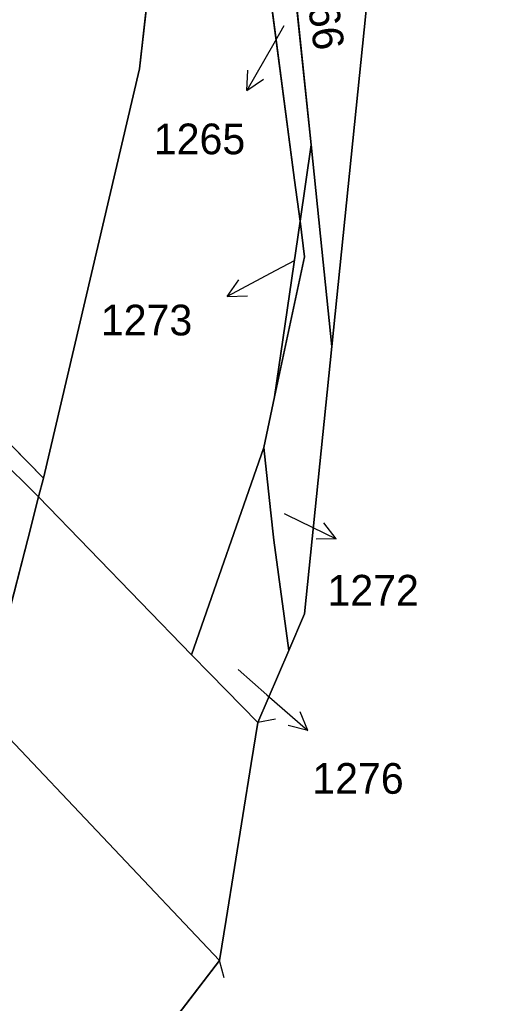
# Model space of a CAD drawing. Extents: x -689422 to -685210, y -987725 to -982160.
# Drawn here: x -686816 to -686789.9, y -986015.1 to -985960.6 of the extents above; entities that cross this region are included whole.
import ezdxf

# ---------------------------------------------------------------- set-up
doc = ezdxf.new("R2010")
doc.units = 0
for name, color, linetype in [('KN_Hranice_parcel', 7, 'Continuous'), ('KN_Hranice_parcel_vnitrni_kresba', 7, 'Continuous'), ('KN_Parcelni cisla', 7, 'Continuous'), ('KN_Parcelni cisla_sipky', 7, 'Continuous'), ('KN_Polygon parcely', 7, 'Continuous'), ('KN_POZEMKY_OSTATNI PLOCHA', 7, 'Continuous'), ('KN_POZEMKY_VODNI_PLOCHA', 7, 'Continuous'), ('KN_VYUZITI_07_vodni plocha_tok prirozeny', 7, 'Continuous'), ('KN_VYUZITI_16_ostatni plocha_silnice', 7, 'Continuous'), ('KN_VYUZITI_27_ostatni plocha_neplodna puda', 7, 'Continuous')]:
    doc.layers.add(name, color=color, linetype=linetype)

msp = doc.modelspace()

# ---------------------------------------------------------------- linework, layer by layer
at = {"layer": 'KN_Hranice_parcel'}
for p, q in [((-686802.45, -985957.08), (-686800.82, -985969.53)), ((-686799.91, -985967.57), (-686801.02, -985956.9)), ((-686800.52, -985971.8), (-686799.91, -985967.57)), ((-686800.82, -985969.53), (-686800.52, -985971.8)), ((-686801.93, -985981.52), (-686800.52, -985971.8)), ((-686802.53, -985984.32), (-686801.93, -985981.52)), ((-686801.14, -985995.56), (-686802.85, -985999.55))]:
    msp.add_line(p, q, dxfattribs=at)
for points in [[(-686814.71, -985986.02), (-686809.41, -985963.36), (-686808.73, -985957.51), (-686808.9, -985953.98), (-686810, -985948.55)], [(-686798.75, -985978.73), (-686796.87, -985960.3), (-686796.76, -985959.24)], [(-686832.91, -985967.52), (-686818.38, -985982.29), (-686814.71, -985986.02)], [(-686799.91, -985967.57), (-686799.39, -985972.63), (-686798.75, -985978.73)], [(-686800.52, -985971.8), (-686800.27, -985973.76), (-686801.93, -985981.52)], [(-686798.75, -985978.73), (-686800.27, -985993.53), (-686801.14, -985995.56)], [(-686802.85, -985999.55), (-686805.51, -985996.83), (-686806.53, -985995.8), (-686802.53, -985984.32)], [(-686802.53, -985984.32), (-686802.15, -985987.78), (-686801.96, -985989.45), (-686801.14, -985995.56)], [(-686814.71, -985986.02), (-686814.98, -985987.06), (-686815.58, -985989.4), (-686817.52, -985996.89), (-686818.04, -985998.92)], [(-686802.85, -985999.55), (-686803.22, -986001.82), (-686804.6, -986010.46), (-686804.97, -986012.73), (-686808.68, -986017.57), (-686804.7, -986037.91), (-686797.84, -986048.24), (-686789.88, -986055.13)]]:
    msp.add_lwpolyline(points, dxfattribs=at)
at = {"layer": 'KN_Hranice_parcel_vnitrni_kresba'}
for p, q in [((-686814.98, -985987.06), (-686818.98, -985983.1)), ((-686806.53, -985995.8), (-686814.98, -985987.06)), ((-686804.97, -986012.73), (-686818.04, -985998.92)), ((-686801.868, -985999.36), (-686802.849, -985999.55)), ((-686804.712, -986013.696), (-686804.97, -986012.731))]:
    msp.add_line(p, q, dxfattribs=at)
at = {"layer": 'KN_Parcelni cisla_sipky'}
for p, q in [((-686801.41, -985960.97), (-686801.97, -985961.95)), ((-686801.97, -985961.95), (-686803.47, -985964.549)), ((-686803.47, -985964.549), (-686803.403, -985963.431)), ((-686803.47, -985964.549), (-686802.536, -985963.932)), ((-686800.8, -985973.97), (-686801.9, -985974.55)), ((-686801.9, -985974.55), (-686804.55, -985975.959)), ((-686804.55, -985975.959), (-686803.901, -985975.047)), ((-686804.55, -985975.959), (-686803.43, -985975.931)), ((-686801.4, -985987.98), (-686801.21, -985988.07)), ((-686801.21, -985988.07), (-686798.513, -985989.386)), ((-686798.513, -985989.386), (-686799.193, -985988.496)), ((-686798.513, -985989.386), (-686799.632, -985989.397)), ((-686803.95, -985996.62), (-686802.35, -985998.02)), ((-686802.35, -985998.02), (-686800.085, -985999.989)), ((-686800.085, -985999.989), (-686800.512, -985998.954)), ((-686800.085, -985999.989), (-686801.169, -985999.71))]:
    msp.add_line(p, q, dxfattribs=at)
at = {"layer": 'KN_Polygon parcely'}
for points in [[(-686822.7, -985796.33), (-686824.21, -985881.7), (-686820.06, -985883.86), (-686821.42, -985886.81), (-686823.2, -985890.66), (-686827.09, -985892.92), (-686826.37, -985896.82), (-686829.93, -985897.35), (-686830.14, -985896.35), (-686832.59, -985911.58), (-686833.27, -985915.8), (-686826.31, -985932.38), (-686823.29, -985935.9), (-686810, -985948.55), (-686808.9, -985953.98), (-686808.73, -985957.51), (-686809.41, -985963.36), (-686814.71, -985986.02), (-686814.98, -985987.06), (-686815.58, -985989.4), (-686817.52, -985996.89), (-686818.04, -985998.92), (-686820.83, -986007.06), (-686816.48, -986038.05)], [(-686794.66, -985818.59), (-686799.28, -985839.17), (-686799.69, -985847.36), (-686801.34, -985880.62), (-686798.79, -985895.7), (-686797.82, -985901.4), (-686797.32, -985904.33), (-686795.89, -985912.82), (-686795.26, -985926.16), (-686795.39, -985930.58), (-686796.01, -985943.3), (-686796.44, -985951.14), (-686796.65, -985956.34), (-686796.76, -985959.24), (-686796.87, -985960.3), (-686798.75, -985978.73), (-686800.27, -985993.53), (-686801.14, -985995.56), (-686802.85, -985999.55), (-686803.22, -986001.82), (-686804.6, -986010.46), (-686804.97, -986012.73), (-686808.68, -986017.57)], [(-686808.68, -986017.57), (-686804.97, -986012.73), (-686804.6, -986010.46), (-686803.22, -986001.82), (-686802.85, -985999.55), (-686805.51, -985996.83), (-686806.53, -985995.8), (-686802.53, -985984.32), (-686801.93, -985981.52), (-686800.52, -985971.8), (-686800.82, -985969.53), (-686802.45, -985957.08), (-686803.62, -985948.09), (-686803.72, -985946.55), (-686804.07, -985943.77), (-686807.84, -985937.03), (-686810.57, -985934.03), (-686810.99, -985932.44), (-686811.53, -985930.35)]]:
    msp.add_lwpolyline(points, dxfattribs=at)
for points in [[(-686832.91, -985967.52), (-686818.38, -985982.29), (-686814.71, -985986.02), (-686809.41, -985963.36), (-686808.73, -985957.51), (-686808.9, -985953.98), (-686810, -985948.55), (-686823.29, -985935.9), (-686825.84, -985938.41), (-686826.44, -985939), (-686814.47, -985951.01), (-686821.18, -985957.77), (-686832.78, -985946.01), (-686841.11, -985953.9), (-686842.07, -985958.21)], [(-686801.02, -985956.9), (-686799.91, -985967.57), (-686799.39, -985972.63), (-686798.75, -985978.73), (-686796.87, -985960.3), (-686796.76, -985959.24), (-686796.65, -985956.34)], [(-686800.52, -985971.8), (-686799.91, -985967.57), (-686801.02, -985956.9), (-686802.45, -985957.08), (-686800.82, -985969.53)], [(-686841.27, -985975.75), (-686833.62, -985983.86), (-686822.6, -985994.48), (-686819.73, -985997.27), (-686818.04, -985998.92), (-686817.52, -985996.89), (-686815.58, -985989.4), (-686814.98, -985987.06), (-686814.71, -985986.02), (-686818.38, -985982.29), (-686832.91, -985967.52)], [(-686802.15, -985987.78), (-686801.96, -985989.45), (-686801.14, -985995.56), (-686800.27, -985993.53), (-686798.75, -985978.73), (-686799.39, -985972.63), (-686799.91, -985967.57), (-686800.52, -985971.8), (-686800.27, -985973.76), (-686801.93, -985981.52), (-686802.53, -985984.32)], [(-686800.52, -985971.8), (-686801.93, -985981.52), (-686800.27, -985973.76)], [(-686802.85, -985999.55), (-686801.14, -985995.56), (-686801.96, -985989.45), (-686802.15, -985987.78), (-686802.53, -985984.32), (-686806.53, -985995.8), (-686805.51, -985996.83)]]:
    msp.add_lwpolyline(points, close=True, dxfattribs=at)
at = {"layer": 'KN_POZEMKY_OSTATNI PLOCHA'}
for p, q in [((-686800.82, -985969.53), (-686802.45, -985957.08)), ((-686801.02, -985956.9), (-686799.91, -985967.57)), ((-686799.91, -985967.57), (-686801.02, -985956.9)), ((-686808.73, -985957.51), (-686809.41, -985963.36)), ((-686796.87, -985960.3), (-686798.75, -985978.73)), ((-686798.75, -985978.73), (-686796.87, -985960.3)), ((-686809.41, -985963.36), (-686814.71, -985986.02)), ((-686799.91, -985967.57), (-686800.52, -985971.8)), ((-686800.52, -985971.8), (-686799.91, -985967.57)), ((-686799.91, -985967.57), (-686799.39, -985972.63)), ((-686799.39, -985972.63), (-686799.91, -985967.57)), ((-686800.52, -985971.8), (-686800.82, -985969.53)), ((-686801.93, -985981.52), (-686800.52, -985971.8)), ((-686800.27, -985973.76), (-686800.52, -985971.8)), ((-686800.52, -985971.8), (-686800.27, -985973.76)), ((-686799.39, -985972.63), (-686798.75, -985978.73)), ((-686798.75, -985978.73), (-686799.39, -985972.63)), ((-686801.93, -985981.52), (-686800.27, -985973.76)), ((-686800.27, -985973.76), (-686801.93, -985981.52)), ((-686798.75, -985978.73), (-686800.27, -985993.53)), ((-686800.27, -985993.53), (-686798.75, -985978.73)), ((-686802.53, -985984.32), (-686801.93, -985981.52)), ((-686818.38, -985982.29), (-686814.71, -985986.02)), ((-686814.71, -985986.02), (-686818.38, -985982.29)), ((-686806.53, -985995.8), (-686802.53, -985984.32)), ((-686802.15, -985987.78), (-686802.53, -985984.32)), ((-686802.53, -985984.32), (-686802.15, -985987.78)), ((-686814.71, -985986.02), (-686814.98, -985987.06)), ((-686814.98, -985987.06), (-686815.58, -985989.4)), ((-686801.96, -985989.45), (-686802.15, -985987.78)), ((-686802.15, -985987.78), (-686801.96, -985989.45)), ((-686815.58, -985989.4), (-686817.52, -985996.89)), ((-686801.14, -985995.56), (-686801.96, -985989.45)), ((-686801.96, -985989.45), (-686801.14, -985995.56)), ((-686800.27, -985993.53), (-686801.14, -985995.56)), ((-686801.14, -985995.56), (-686800.27, -985993.53)), ((-686805.51, -985996.83), (-686806.53, -985995.8)), ((-686802.85, -985999.55), (-686801.14, -985995.56)), ((-686801.14, -985995.56), (-686802.85, -985999.55)), ((-686802.85, -985999.55), (-686805.51, -985996.83)), ((-686803.22, -986001.82), (-686802.85, -985999.55)), ((-686804.6, -986010.46), (-686803.22, -986001.82)), ((-686804.97, -986012.73), (-686804.6, -986010.46)), ((-686808.68, -986017.57), (-686804.97, -986012.73))]:
    msp.add_line(p, q, dxfattribs=at)
at = {"layer": 'KN_POZEMKY_VODNI_PLOCHA'}
for p, q in [((-686802.45, -985957.08), (-686800.82, -985969.53)), ((-686809.41, -985963.36), (-686808.73, -985957.51)), ((-686814.71, -985986.02), (-686809.41, -985963.36)), ((-686800.82, -985969.53), (-686800.52, -985971.8)), ((-686800.52, -985971.8), (-686801.93, -985981.52)), ((-686801.93, -985981.52), (-686802.53, -985984.32)), ((-686802.53, -985984.32), (-686806.53, -985995.8)), ((-686814.98, -985987.06), (-686814.71, -985986.02)), ((-686815.58, -985989.4), (-686814.98, -985987.06)), ((-686817.52, -985996.89), (-686815.58, -985989.4)), ((-686806.53, -985995.8), (-686805.51, -985996.83)), ((-686805.51, -985996.83), (-686802.85, -985999.55)), ((-686802.85, -985999.55), (-686803.22, -986001.82)), ((-686803.22, -986001.82), (-686804.6, -986010.46)), ((-686804.6, -986010.46), (-686804.97, -986012.73)), ((-686804.97, -986012.73), (-686808.68, -986017.57))]:
    msp.add_line(p, q, dxfattribs=at)
at = {"layer": 'KN_VYUZITI_07_vodni plocha_tok prirozeny'}
for p, q in [((-686802.45, -985957.08), (-686800.82, -985969.53)), ((-686809.41, -985963.36), (-686808.73, -985957.51)), ((-686814.71, -985986.02), (-686809.41, -985963.36)), ((-686800.82, -985969.53), (-686800.52, -985971.8)), ((-686800.52, -985971.8), (-686801.93, -985981.52)), ((-686801.93, -985981.52), (-686802.53, -985984.32)), ((-686802.53, -985984.32), (-686806.53, -985995.8)), ((-686814.98, -985987.06), (-686814.71, -985986.02)), ((-686815.58, -985989.4), (-686814.98, -985987.06)), ((-686817.52, -985996.89), (-686815.58, -985989.4)), ((-686806.53, -985995.8), (-686805.51, -985996.83)), ((-686805.51, -985996.83), (-686802.85, -985999.55)), ((-686802.85, -985999.55), (-686803.22, -986001.82)), ((-686803.22, -986001.82), (-686804.6, -986010.46)), ((-686804.6, -986010.46), (-686804.97, -986012.73)), ((-686804.97, -986012.73), (-686808.68, -986017.57))]:
    msp.add_line(p, q, dxfattribs=at)
at = {"layer": 'KN_VYUZITI_16_ostatni plocha_silnice'}
for p, q in [((-686799.91, -985967.57), (-686801.02, -985956.9)), ((-686796.87, -985960.3), (-686798.75, -985978.73)), ((-686798.75, -985978.73), (-686796.87, -985960.3)), ((-686800.52, -985971.8), (-686799.91, -985967.57)), ((-686799.91, -985967.57), (-686799.39, -985972.63)), ((-686799.39, -985972.63), (-686799.91, -985967.57)), ((-686801.93, -985981.52), (-686800.52, -985971.8)), ((-686800.27, -985973.76), (-686800.52, -985971.8)), ((-686800.52, -985971.8), (-686800.27, -985973.76)), ((-686799.39, -985972.63), (-686798.75, -985978.73)), ((-686798.75, -985978.73), (-686799.39, -985972.63)), ((-686801.93, -985981.52), (-686800.27, -985973.76)), ((-686800.27, -985973.76), (-686801.93, -985981.52)), ((-686798.75, -985978.73), (-686800.27, -985993.53)), ((-686800.27, -985993.53), (-686798.75, -985978.73)), ((-686802.53, -985984.32), (-686801.93, -985981.52)), ((-686818.38, -985982.29), (-686814.71, -985986.02)), ((-686806.53, -985995.8), (-686802.53, -985984.32)), ((-686802.15, -985987.78), (-686802.53, -985984.32)), ((-686802.53, -985984.32), (-686802.15, -985987.78)), ((-686814.71, -985986.02), (-686814.98, -985987.06)), ((-686814.98, -985987.06), (-686815.58, -985989.4)), ((-686801.96, -985989.45), (-686802.15, -985987.78)), ((-686802.15, -985987.78), (-686801.96, -985989.45)), ((-686815.58, -985989.4), (-686817.52, -985996.89)), ((-686801.14, -985995.56), (-686801.96, -985989.45)), ((-686801.96, -985989.45), (-686801.14, -985995.56)), ((-686800.27, -985993.53), (-686801.14, -985995.56)), ((-686801.14, -985995.56), (-686800.27, -985993.53)), ((-686805.51, -985996.83), (-686806.53, -985995.8)), ((-686802.85, -985999.55), (-686801.14, -985995.56)), ((-686801.14, -985995.56), (-686802.85, -985999.55)), ((-686802.85, -985999.55), (-686805.51, -985996.83)), ((-686803.22, -986001.82), (-686802.85, -985999.55)), ((-686804.6, -986010.46), (-686803.22, -986001.82)), ((-686804.97, -986012.73), (-686804.6, -986010.46)), ((-686808.68, -986017.57), (-686804.97, -986012.73))]:
    msp.add_line(p, q, dxfattribs=at)
at = {"layer": 'KN_VYUZITI_27_ostatni plocha_neplodna puda'}
for p, q in [((-686800.82, -985969.53), (-686802.45, -985957.08)), ((-686801.02, -985956.9), (-686799.91, -985967.57)), ((-686808.73, -985957.51), (-686809.41, -985963.36)), ((-686809.41, -985963.36), (-686814.71, -985986.02)), ((-686799.91, -985967.57), (-686800.52, -985971.8)), ((-686800.52, -985971.8), (-686800.82, -985969.53)), ((-686814.71, -985986.02), (-686818.38, -985982.29))]:
    msp.add_line(p, q, dxfattribs=at)

# ---------------------------------------------------------------- texts
at = {"layer": 'KN_Parcelni cisla'}
msp.add_text('1266', height=1.7, rotation=278, dxfattribs=at).set_placement((-686800.431, -985957.398))
for s, p in [('1265', (-686808.608, -985968.088)), ('1273', (-686811.538, -985978.118)), ('1272', (-686799, -985993.078)), ('1276', (-686799.84, -986003.498))]:
    msp.add_text(s, height=1.7, dxfattribs=at).set_placement(p)

doc.saveas('drawing.dxf')
